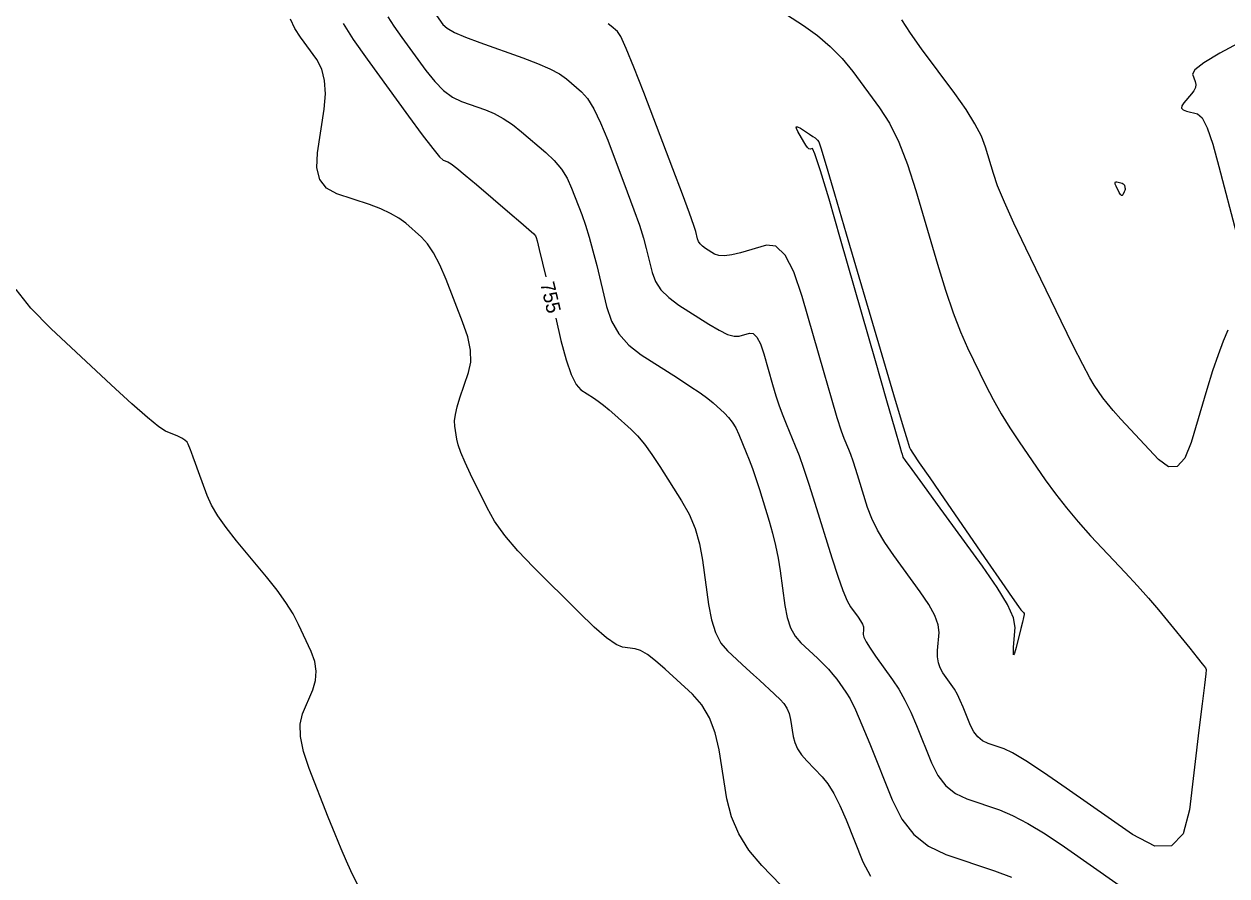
# Model space of a CAD drawing. Extents: x 2082232 to 2083549, y 592624 to 593832.
# Drawn here: x 2082618.4 to 2082677.8, y 593255.2 to 593297.2 of the extents above; entities that cross this region are included whole.
import ezdxf

# ---------------------------------------------------------------- set-up
doc = ezdxf.new("R2010")
doc.units = 0
doc.layers.add('DT_X_Contour_Major', color=7, linetype='Continuous')
doc.layers.add('DT_X_Contour_Minor', color=7, linetype='Continuous')

msp = doc.modelspace()

# ---------------------------------------------------------------- linework, layer by layer
at = {"layer": 'DT_X_Contour_Major'}
for points in [[(2082634.15, 593297.245), (2082634.65, 593296.445), (2082635.329, 593295.476), (2082637.375, 593292.667), (2082638.057, 593291.742), (2082638.57, 593291.072), (2082638.912, 593290.657), (2082639.085, 593290.498), (2082639.32, 593290.415), (2082639.475, 593290.322), (2082639.762, 593290.104), (2082640.182, 593289.762), (2082640.735, 593289.295), (2082642.387, 593287.884), (2082642.93, 593287.417), (2082643.322, 593287.075), (2082643.561, 593286.856), (2082643.649, 593286.762), (2082643.682, 593286.677), (2082643.724, 593286.515), (2082643.828, 593286.093), (2082643.994, 593285.41), (2082644.156, 593284.735)], [(2082644.645, 593282.692), (2082644.906, 593281.602), (2082645.16, 593280.644), (2082645.408, 593279.917), (2082645.65, 593279.421), (2082645.886, 593279.157), (2082646.506, 593278.761), (2082646.748, 593278.597), (2082647.006, 593278.402), (2082647.28, 593278.177), (2082647.572, 593277.922), (2082648.373, 593277.2), (2082648.686, 593276.883), (2082649.026, 593276.474), (2082649.392, 593275.973), (2082649.784, 593275.38), (2082650.865, 593273.677), (2082651.234, 593273.015), (2082651.529, 593272.308), (2082651.751, 593271.555), (2082651.899, 593270.757), (2082652.196, 593268.567), (2082652.337, 593267.808), (2082652.54, 593267.173), (2082652.804, 593266.661), (2082653.128, 593266.274), (2082654.075, 593265.405), (2082654.411, 593265.096), (2082654.71, 593264.822), (2082654.97, 593264.583), (2082655.193, 593264.378), (2082655.736, 593263.877), (2082655.92, 593263.674), (2082656.067, 593263.44), (2082656.174, 593263.176), (2082656.244, 593262.88), (2082656.378, 593262.052), (2082656.458, 593261.743), (2082656.596, 593261.439), (2082656.792, 593261.139), (2082657.047, 593260.844), (2082657.803, 593260.061), (2082658.091, 593259.708), (2082658.385, 593259.234), (2082658.685, 593258.64), (2082658.992, 593257.926), (2082659.821, 593255.861), (2082660.19, 593255.15)]]:
    msp.add_lwpolyline(points, dxfattribs=at)
at = {"layer": 'DT_X_Contour_Minor'}
for points in [[(2082654.981, 593298.379), (2082656.887, 593297.142), (2082657.575, 593296.652), (2082658.209, 593296.11), (2082658.788, 593295.516), (2082659.313, 593294.87), (2082660.64, 593293.077), (2082661.126, 593292.318), (2082661.587, 593291.385), (2082662.025, 593290.28), (2082662.438, 593289.001), (2082663.509, 593285.36), (2082663.903, 593284.078), (2082664.28, 593282.963), (2082664.643, 593282.016), (2082664.989, 593281.235), (2082665.892, 593279.377), (2082666.249, 593278.68), (2082666.642, 593277.982), (2082667.071, 593277.283), (2082667.536, 593276.584), (2082668.823, 593274.718), (2082669.326, 593274.021), (2082669.867, 593273.329), (2082670.446, 593272.642), (2082671.065, 593271.959), (2082672.766, 593270.146), (2082673.375, 593269.487), (2082673.928, 593268.87), (2082674.424, 593268.295), (2082674.864, 593267.763), (2082675.962, 593266.399), (2082676.322, 593265.95), (2082676.578, 593265.627), (2082676.731, 593265.429), (2082676.78, 593265.356), (2082676.774, 593265.33), (2082676.75, 593265.137), (2082676.682, 593264.578), (2082676.571, 593263.652), (2082676.416, 593262.359), (2082675.946, 593258.424), (2082675.638, 593257.241), (2082675.066, 593256.643), (2082674.232, 593256.629), (2082673.134, 593257.2), (2082669.855, 593259.502), (2082668.742, 593260.27), (2082667.862, 593260.847), (2082667.215, 593261.234), (2082666.801, 593261.431), (2082666.006, 593261.701)], [(2082656.723, 593253.715), (2082654.824, 593255.677), (2082654.183, 593256.434), (2082653.683, 593257.234), (2082653.324, 593258.076), (2082653.106, 593258.962), (2082652.715, 593261.38), (2082652.523, 593262.231), (2082652.24, 593262.973), (2082651.868, 593263.606), (2082651.406, 593264.128), (2082650.053, 593265.375), (2082649.579, 593265.788), (2082649.173, 593266.092), (2082648.836, 593266.286), (2082648.566, 593266.37), (2082647.937, 593266.449), (2082647.626, 593266.58), (2082647.163, 593266.912), (2082646.55, 593267.445), (2082645.785, 593268.179), (2082643.545, 593270.407), (2082642.771, 593271.216), (2082642.132, 593271.973), (2082641.626, 593272.677), (2082641.254, 593273.33), (2082640.44, 593275.001), (2082640.168, 593275.578), (2082639.964, 593276.058), (2082639.828, 593276.441), (2082639.759, 593276.726), (2082639.665, 593277.357), (2082639.654, 593277.622), (2082639.692, 593277.946), (2082639.78, 593278.327), (2082639.916, 593278.767), (2082640.345, 593280.017), (2082640.448, 593280.525), (2082640.433, 593281.112), (2082640.3, 593281.778), (2082640.05, 593282.522), (2082639.228, 593284.611), (2082638.921, 593285.328), (2082638.618, 593285.915), (2082638.318, 593286.37), (2082638.022, 593286.694), (2082637.237, 593287.382), (2082636.904, 593287.633), (2082636.494, 593287.87), (2082636.007, 593288.092), (2082635.443, 593288.3), (2082633.837, 593288.836), (2082633.325, 593289.112), (2082632.995, 593289.541), (2082632.845, 593290.122), (2082632.877, 593290.855), (2082633.203, 593293.013), (2082633.272, 593293.773), (2082633.235, 593294.434), (2082633.093, 593294.996), (2082632.844, 593295.459), (2082632.04, 593296.563), (2082631.766, 593296.993), (2082631.547, 593297.452)], [(2082636.358, 593297.579), (2082636.648, 593297.116), (2082637.04, 593296.555), (2082638.225, 593294.929), (2082638.669, 593294.376), (2082639.112, 593293.936), (2082639.554, 593293.61), (2082639.995, 593293.398), (2082641.171, 593292.982), (2082641.613, 593292.798), (2082642.058, 593292.556), (2082642.505, 593292.257), (2082642.954, 593291.901), (2082644.156, 593290.874), (2082644.574, 593290.476), (2082644.926, 593290.051), (2082645.212, 593289.599), (2082645.432, 593289.12), (2082645.932, 593287.807), (2082646.118, 593287.281), (2082646.304, 593286.688), (2082646.488, 593286.028), (2082646.671, 593285.301), (2082647.156, 593283.273), (2082647.4, 593282.554), (2082647.766, 593281.918), (2082648.255, 593281.364), (2082648.867, 593280.893), (2082650.662, 593279.746), (2082651.277, 593279.347), (2082651.776, 593279.007), (2082652.159, 593278.728), (2082652.426, 593278.509), (2082652.984, 593278.006), (2082653.185, 593277.799), (2082653.369, 593277.556), (2082653.535, 593277.276), (2082653.685, 593276.96), (2082654.061, 593276.069), (2082654.207, 593275.703), (2082654.363, 593275.275), (2082654.529, 593274.785), (2082654.706, 593274.232), (2082655.19, 593272.673), (2082655.359, 593272.082), (2082655.505, 593271.476), (2082655.627, 593270.857), (2082655.726, 593270.223), (2082655.958, 593268.514), (2082656.072, 593267.918), (2082656.242, 593267.411), (2082656.467, 593266.994), (2082656.748, 593266.666), (2082657.57, 593265.912), (2082657.862, 593265.634), (2082658.118, 593265.369), (2082658.34, 593265.114), (2082658.528, 593264.871), (2082658.982, 593264.238), (2082659.183, 593263.901), (2082659.445, 593263.363), (2082659.769, 593262.625), (2082660.155, 593261.687), (2082661.265, 593258.919), (2082661.742, 593257.972), (2082662.342, 593257.208), (2082663.063, 593256.626), (2082663.907, 593256.227), (2082666.319, 593255.408), (2082667.159, 593255.105)], [(2082638.752, 593297.634), (2082639.075, 593297.191), (2082639.28, 593297.01), (2082639.654, 593296.801), (2082640.195, 593296.563), (2082640.905, 593296.297), (2082643.022, 593295.549), (2082643.752, 593295.274), (2082644.354, 593295.008), (2082644.828, 593294.753), (2082645.174, 593294.507), (2082645.926, 593293.865), (2082646.218, 593293.535), (2082646.53, 593293.027), (2082646.862, 593292.341), (2082647.215, 593291.477), (2082648.182, 593288.936), (2082648.513, 593288.046), (2082648.779, 593287.283), (2082648.982, 593286.646), (2082649.121, 593286.136), (2082649.406, 593284.945), (2082649.569, 593284.51), (2082649.844, 593284.098), (2082650.23, 593283.709), (2082650.728, 593283.343), (2082652.206, 593282.4), (2082652.715, 593282.097), (2082653.133, 593281.897), (2082653.462, 593281.8), (2082653.699, 593281.806), (2082654.213, 593281.958), (2082654.402, 593281.937), (2082654.584, 593281.759), (2082654.758, 593281.425), (2082654.925, 593280.934), (2082655.36, 593279.417), (2082655.524, 593278.869), (2082655.69, 593278.363), (2082655.857, 593277.898), (2082656.026, 593277.475), (2082656.479, 593276.402), (2082656.666, 593275.923), (2082656.891, 593275.291), (2082657.151, 593274.507), (2082657.447, 593273.57), (2082658.286, 593270.868), (2082658.579, 593269.958), (2082658.83, 593269.251), (2082659.037, 593268.749), (2082659.201, 593268.452), (2082659.581, 593267.932), (2082659.705, 593267.749), (2082659.791, 593267.59), (2082659.84, 593267.456), (2082659.851, 593267.347), (2082659.831, 593267.087), (2082659.863, 593266.947), (2082659.976, 593266.722), (2082660.17, 593266.412), (2082660.443, 593266.016), (2082661.281, 593264.849), (2082661.59, 593264.38), (2082661.89, 593263.847), (2082662.181, 593263.252), (2082662.462, 593262.593), (2082663.2, 593260.753), (2082663.518, 593260.123), (2082663.916, 593259.616), (2082664.396, 593259.229), (2082664.956, 593258.964), (2082666.56, 593258.419), (2082667.212, 593258.152), (2082667.967, 593257.758), (2082668.824, 593257.238), (2082669.783, 593256.592), (2082672.477, 593254.7)], [(2082677.845, 593282.104), (2082677.609, 593281.56), (2082677.358, 593280.891), (2082677.091, 593280.098), (2082676.81, 593279.18), (2082676.038, 593276.566), (2082675.72, 593275.778), (2082675.344, 593275.373), (2082674.91, 593275.352), (2082674.419, 593275.715), (2082673.033, 593277.193), (2082672.558, 593277.707), (2082672.173, 593278.14), (2082671.878, 593278.493), (2082671.673, 593278.765), (2082671.247, 593279.382), (2082671.026, 593279.753), (2082670.679, 593280.405), (2082670.209, 593281.336), (2082669.614, 593282.547), (2082667.863, 593286.151), (2082667.27, 593287.394), (2082666.806, 593288.422), (2082666.469, 593289.235), (2082666.261, 593289.833), (2082665.877, 593291.14), (2082665.674, 593291.673), (2082665.353, 593292.291), (2082664.915, 593292.994), (2082664.359, 593293.782), (2082662.72, 593295.996), (2082662.166, 593296.766), (2082661.736, 593297.416)], [(2082666.006, 593261.701), (2082665.728, 593261.832), (2082665.49, 593262.024), (2082665.293, 593262.275), (2082665.135, 593262.587), (2082664.77, 593263.499), (2082664.63, 593263.826), (2082664.486, 593264.121), (2082664.337, 593264.385), (2082664.184, 593264.617), (2082663.769, 593265.196), (2082663.636, 593265.428), (2082663.549, 593265.688), (2082663.506, 593265.978), (2082663.51, 593266.297), (2082663.579, 593267.187), (2082663.54, 593267.563), (2082663.373, 593268.022), (2082663.078, 593268.565), (2082662.654, 593269.191), (2082661.352, 593270.973), (2082660.904, 593271.623), (2082660.538, 593272.237), (2082660.254, 593272.814), (2082660.051, 593273.355), (2082659.618, 593274.748), (2082659.465, 593275.231), (2082659.331, 593275.635), (2082659.215, 593275.961), (2082659.119, 593276.208), (2082658.885, 593276.761), (2082658.758, 593277.119), (2082658.551, 593277.778), (2082658.265, 593278.739), (2082657.9, 593280), (2082656.821, 593283.765), (2082656.407, 593284.983), (2082655.974, 593285.812), (2082655.523, 593286.253), (2082655.054, 593286.306), (2082653.779, 593285.929), (2082653.339, 593285.818), (2082652.979, 593285.769), (2082652.696, 593285.782), (2082652.492, 593285.857), (2082652.051, 593286.138), (2082651.902, 593286.247), (2082651.787, 593286.363), (2082651.705, 593286.486), (2082651.657, 593286.616), (2082651.572, 593286.971), (2082651.476, 593287.265), (2082651.255, 593287.878), (2082650.907, 593288.811), (2082650.432, 593290.065), (2082648.997, 593293.834), (2082648.513, 593295.083), (2082648.134, 593296.003), (2082647.861, 593296.594), (2082647.695, 593296.855), (2082647.393, 593297.113), (2082647.234, 593297.219)], [(2082678.576, 593296.379), (2082677.451, 593295.773), (2082676.661, 593295.299), (2082676.209, 593294.958), (2082676.092, 593294.749), (2082676.231, 593294.371), (2082676.259, 593294.227), (2082676.238, 593294.077), (2082676.168, 593293.923), (2082676.049, 593293.763), (2082675.667, 593293.331), (2082675.567, 593293.183), (2082675.555, 593293.064), (2082675.631, 593292.974), (2082675.794, 593292.912), (2082676.346, 593292.787), (2082676.567, 593292.589), (2082676.817, 593292.09), (2082677.096, 593291.291), (2082677.404, 593290.19), (2082678.265, 593286.855)], [(2082661.789, 593275.925), (2082661.78, 593275.955), (2082661.771, 593275.979), (2082661.764, 593275.999), (2082661.758, 593276.014), (2082661.744, 593276.048), (2082661.659, 593276.341), (2082661.413, 593277.194), (2082661.007, 593278.608), (2082660.44, 593280.583), (2082658.716, 593286.596), (2082658.145, 593288.568), (2082657.723, 593289.972), (2082657.451, 593290.809), (2082657.33, 593291.079), (2082657.206, 593291.042), (2082657.152, 593291.054), (2082657.082, 593291.117), (2082656.997, 593291.231), (2082656.896, 593291.397), (2082656.606, 593291.907), (2082656.532, 593292.061), (2082656.528, 593292.139), (2082656.595, 593292.141), (2082656.731, 593292.068), (2082657.187, 593291.772), (2082657.34, 593291.671), (2082657.455, 593291.59), (2082657.534, 593291.529), (2082657.575, 593291.488), (2082657.636, 593291.405), (2082657.739, 593291.098), (2082658, 593290.238), (2082658.42, 593288.826), (2082659, 593286.862), (2082660.757, 593280.886), (2082661.336, 593278.92), (2082661.755, 593277.504), (2082662.015, 593276.637), (2082662.115, 593276.32), (2082662.17, 593276.207), (2082662.289, 593276.024), (2082662.604, 593275.559), (2082663.116, 593274.814), (2082663.824, 593273.786), (2082665.973, 593270.672), (2082666.681, 593269.648), (2082667.193, 593268.91), (2082667.507, 593268.459), (2082667.625, 593268.295), (2082667.678, 593268.238), (2082667.697, 593268.218), (2082667.714, 593268.199), (2082667.729, 593268.181), (2082667.743, 593268.165), (2082667.777, 593268.123), (2082667.777, 593268.064), (2082667.751, 593267.921), (2082667.7, 593267.693), (2082667.623, 593267.38), (2082667.384, 593266.432), (2082667.309, 593266.167), (2082667.264, 593266.082), (2082667.248, 593266.178), (2082667.262, 593266.455), (2082667.338, 593267.434), (2082667.259, 593267.897), (2082666.964, 593268.555), (2082666.453, 593269.406), (2082665.727, 593270.45), (2082663.503, 593273.494), (2082662.772, 593274.497), (2082662.247, 593275.222), (2082661.928, 593275.67), (2082661.815, 593275.841), (2082661.789, 593275.925)], [(2082672.326, 593289.217), (2082672.284, 593289.318), (2082672.276, 593289.386), (2082672.301, 593289.42), (2082672.359, 593289.42), (2082672.56, 593289.374), (2082672.627, 593289.354), (2082672.678, 593289.327), (2082672.713, 593289.293), (2082672.732, 593289.254), (2082672.762, 593289.139), (2082672.768, 593289.094), (2082672.765, 593289.045), (2082672.752, 593288.992), (2082672.729, 593288.936), (2082672.655, 593288.78), (2082672.624, 593288.744), (2082672.584, 593288.752), (2082672.537, 593288.804), (2082672.482, 593288.9), (2082672.326, 593289.217)], [(2082635.086, 593254.28), (2082634.533, 593255.411), (2082634.307, 593255.895), (2082634.045, 593256.498), (2082633.747, 593257.221), (2082633.412, 593258.062), (2082632.47, 593260.465), (2082632.185, 593261.31), (2082632.036, 593262.04), (2082632.022, 593262.658), (2082632.144, 593263.162), (2082632.651, 593264.355), (2082632.788, 593264.809), (2082632.82, 593265.275), (2082632.746, 593265.755), (2082632.567, 593266.248), (2082631.947, 593267.578), (2082631.674, 593268.099), (2082631.319, 593268.663), (2082630.883, 593269.27), (2082630.365, 593269.92), (2082628.877, 593271.712), (2082628.368, 593272.355), (2082627.958, 593272.94), (2082627.648, 593273.468), (2082627.437, 593273.939), (2082627.006, 593275.116), (2082626.86, 593275.515), (2082626.744, 593275.83), (2082626.659, 593276.059), (2082626.605, 593276.204), (2082626.501, 593276.476), (2082626.439, 593276.577), (2082626.331, 593276.677), (2082626.177, 593276.774), (2082625.977, 593276.87), (2082625.382, 593277.124), (2082625.047, 593277.337), (2082624.488, 593277.788), (2082623.705, 593278.475), (2082622.698, 593279.4), (2082619.713, 593282.181), (2082618.727, 593283.185), (2082618.007, 593284.111)]]:
    msp.add_lwpolyline(points, dxfattribs=at)

# ---------------------------------------------------------------- texts
at = {"layer": 'DT_X_Contour_Major'}
msp.add_text('755', height=0.7, rotation=283.47032, dxfattribs=at).set_placement((2082643.876, 593284.401))

doc.saveas('drawing.dxf')
